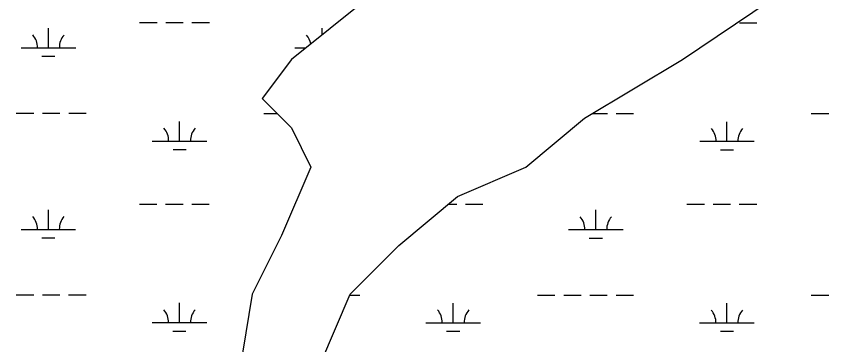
# Model space of a CAD drawing. Extents: x 3245246 to 3283090, y 806824 to 832173.
# Drawn here: x 3251863 to 3253353, y 826641 to 827243 of the extents above; entities that cross this region are included whole.
import ezdxf

# ---------------------------------------------------------------- set-up
doc = ezdxf.new("R2010")
doc.units = 0
doc.layers.add('V-WETL-SWMP', color=7, linetype='Continuous')

msp = doc.modelspace()

# ---------------------------------------------------------------- linework, layer by layer
at = {"layer": 'V-WETL-SWMP'}
for p, q in [((3252636.3, 827379.3), (3252367.5, 827164.1)), ((3253084.4, 827164.1), (3253245.7, 827271.7)), ((3251922, 827185.3), (3251922, 827221.3)), ((3252089.1, 827231.6), (3252121.1, 827231.6)), ((3252137.1, 827231.6), (3252169.1, 827231.6)), ((3252185.1, 827231.6), (3252217.1, 827231.6)), ((3252423.9, 827209.3), (3252423.9, 827221)), ((3253188.9, 827231.1), (3253220.9, 827231.1)), ((3251872, 827185.3), (3251972, 827185.2)), ((3252373.9, 827185.1), (3252393.7, 827185.1)), ((3251910, 827169.8), (3251934, 827169.8)), ((3252367.5, 827164.1), (3252313.7, 827092.4)), ((3252905.2, 827056.5), (3253084.4, 827164.1)), ((3252313.7, 827092.4), (3252367.5, 827038.6)), ((3251863.1, 827065.2), (3251895.1, 827065.2)), ((3251911.1, 827065.2), (3251943.1, 827065.2)), ((3251959.1, 827065.2), (3251991.1, 827065.2)), ((3252317, 827065), (3252341.1, 827065)), ((3252797.6, 826966.8), (3252905.2, 827056.5)), ((3252918.9, 827064.8), (3252946.9, 827064.7)), ((3252962.9, 827064.7), (3252994.9, 827064.7)), ((3253320.8, 827064.6), (3253352.8, 827064.6)), ((3252162.4, 827014.3), (3252162.4, 827050.3)), ((3253166.2, 827013.9), (3253166.2, 827049.9)), ((3252367.5, 827038.6), (3252403.4, 826966.8)), ((3252112.4, 827014.4), (3252212.4, 827014.3)), ((3253116.2, 827013.9), (3253216.2, 827013.9)), ((3252150.4, 826998.9), (3252174.4, 826998.9)), ((3253154.2, 826998.5), (3253178.2, 826998.5)), ((3252403.4, 826966.8), (3252349.6, 826841.3)), ((3252672.2, 826913), (3252797.6, 826966.8)), ((3252564.6, 826823.3), (3252672.2, 826913)), ((3252088.9, 826898.9), (3252120.9, 826898.9)), ((3252136.9, 826898.9), (3252168.9, 826898.9)), ((3252184.9, 826898.9), (3252216.9, 826898.9)), ((3252655, 826898.7), (3252670.8, 826898.7)), ((3252686.8, 826898.7), (3252718.8, 826898.7)), ((3253092.8, 826898.5), (3253124.8, 826898.5)), ((3253140.8, 826898.5), (3253172.8, 826898.5)), ((3253188.8, 826898.5), (3253220.8, 826898.5)), ((3251921.9, 826852.6), (3251921.9, 826888.6)), ((3252925.7, 826852.2), (3252925.7, 826888.2)), ((3251871.9, 826852.6), (3251971.9, 826852.6)), ((3252875.7, 826852.2), (3252975.7, 826852.1)), ((3251909.8, 826837.2), (3251933.8, 826837.2)), ((3252349.6, 826841.3), (3252295.8, 826733.7)), ((3252913.7, 826836.7), (3252937.7, 826836.7)), ((3252475, 826733.7), (3252564.6, 826823.3)), ((3251863, 826732.5), (3251895, 826732.5)), ((3251911, 826732.5), (3251943, 826732.5)), ((3251959, 826732.5), (3251991, 826732.5)), ((3252295.8, 826733.7), (3252277.9, 826626)), ((3252421.3, 826608.1), (3252475, 826733.7)), ((3252474.5, 826732.3), (3252492.9, 826732.3)), ((3252818.8, 826732.1), (3252850.8, 826732.1)), ((3252866.8, 826732.1), (3252898.8, 826732.1)), ((3252914.8, 826732.1), (3252946.8, 826732.1)), ((3252962.8, 826732.1), (3252994.8, 826732.1)), ((3253320.7, 826731.9), (3253352.7, 826731.9)), ((3252162.2, 826681.7), (3252162.3, 826717.7)), ((3252664.2, 826681.5), (3252664.2, 826717.5)), ((3253166.1, 826681.2), (3253166.1, 826717.2)), ((3252112.2, 826681.7), (3252212.2, 826681.7)), ((3252614.2, 826681.5), (3252714.2, 826681.4)), ((3253116.1, 826681.3), (3253216.1, 826681.2)), ((3252150.2, 826666.2), (3252174.2, 826666.2)), ((3252652.1, 826666), (3252676.1, 826666)), ((3253154.1, 826665.8), (3253178.1, 826665.8))]:
    msp.add_line(p, q, dxfattribs=at)
for centre, start, end in [((3251866.8, 827185.8), 359.2032, 40.7468), ((3251977.2, 827185.7), 139.2032, 180.7468), ((3252368.7, 827185.5), 11.6461, 40.7468), ((3252107.2, 827014.8), 359.2032, 40.7468), ((3252217.6, 827014.8), 139.2032, 180.7468), ((3253111, 827014.4), 359.2032, 40.7468), ((3253221.5, 827014.4), 139.2032, 180.7468), ((3251866.6, 826853.1), 359.2032, 40.7468), ((3251977.1, 826853), 139.2032, 180.7468), ((3252870.4, 826852.7), 359.2032, 40.7468), ((3252980.9, 826852.6), 139.2032, 180.7468), ((3252107, 826682.2), 359.2032, 40.7468), ((3252217.5, 826682.1), 139.2032, 180.7468), ((3252608.9, 826682), 359.2032, 40.7468), ((3252719.4, 826681.9), 139.2032, 180.7468), ((3253110.8, 826681.7), 359.2032, 40.7468), ((3253221.3, 826681.7), 139.2032, 180.7468)]:
    msp.add_arc(centre, 35.2, start, end, dxfattribs=at)

doc.saveas('drawing.dxf')
